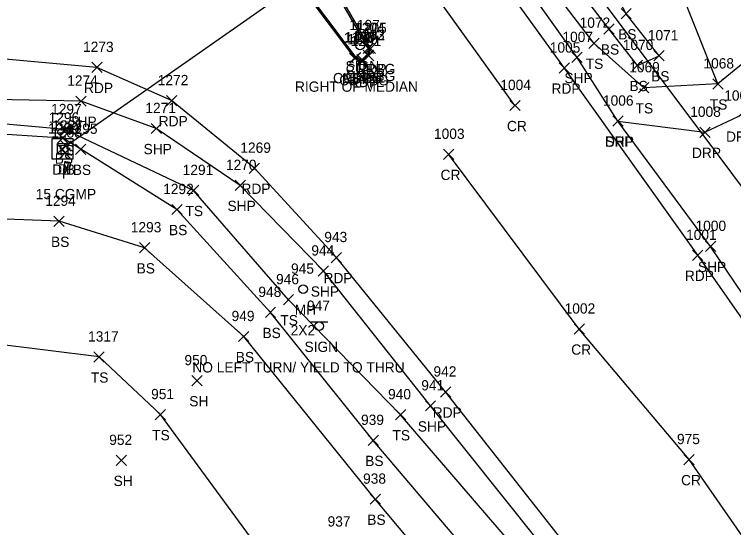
# Model space of a CAD drawing. Extents: x 1623612 to 1625808, y 621345 to 627748.
# Drawn here: x 1624774.5 to 1624914.5, y 626102.9 to 626202.8 of the extents above; entities that cross this region are included whole.
import ezdxf

# ---------------------------------------------------------------- set-up
doc = ezdxf.new("R2010")
doc.units = 0
for name, color, linetype in [('D_A', 7, 'Continuous'), ('D_C', 7, 'Continuous'), ('D_I', 7, 'Continuous'), ('D_TIC', 7, 'Continuous'), ('DCP', 7, 'Continuous'), ('DS', 7, 'Continuous'), ('L_A', 7, 'Continuous'), ('L_I', 7, 'Continuous'), ('L_TIC', 7, 'Continuous'), ('LELB', 7, 'Continuous'), ('P_A', 7, 'Continuous'), ('P_I', 7, 'Continuous'), ('P_TIC', 7, 'Continuous'), ('PET', 7, 'Continuous'), ('PRC', 7, 'Continuous'), ('PSP', 7, 'Continuous'), ('R_A', 7, 'Continuous'), ('R_I', 7, 'Continuous'), ('R_TIC', 7, 'Continuous'), ('RC', 7, 'Continuous'), ('RDP', 7, 'Continuous'), ('S_A', 7, 'Continuous'), ('S_C', 7, 'Continuous'), ('S_I', 7, 'Continuous'), ('SSGN', 7, 'Continuous'), ('U_A', 7, 'Continuous'), ('U_C', 7, 'Continuous'), ('U_I', 7, 'Continuous'), ('UUMH', 7, 'Continuous')]:
    doc.layers.add(name, color=color, linetype=linetype)

msp = doc.modelspace()

# ---------------------------------------------------------------- linework, layer by layer
at = {"layer": 'D_TIC'}
for points in [[(1624782.79, 626175.6), (1624784.79, 626177.6)], [(1624784.79, 626175.6), (1624782.79, 626177.6)], [(1624783.58, 626176.18), (1624785.58, 626178.18)], [(1624785.58, 626176.18), (1624783.58, 626178.18)], [(1624783.4, 626174.83), (1624785.4, 626176.83)], [(1624785.4, 626174.83), (1624783.4, 626176.83)]]:
    msp.add_lwpolyline(points, dxfattribs=at)
at = {"layer": 'DCP'}
for points in [[(1624866.81, 626234.67), (1624784.58, 626177.18)], [(1624943.75, 626132.35), (1624869.94, 626230.95)]]:
    msp.add_lwpolyline(points, dxfattribs=at)
at = {"layer": 'DS'}
for p, q in [((1624781.9, 626178.65), (1624785.9, 626178.65)), ((1624781.9, 626174.65), (1624781.9, 626178.65)), ((1624782.9, 626175.65), (1624782.9, 626177.65)), ((1624782.9, 626177.65), (1624784.9, 626177.65)), ((1624784.9, 626177.65), (1624784.9, 626175.65)), ((1624785.9, 626178.65), (1624785.9, 626174.65)), ((1624783.91, 626176.65), (1624783.91, 626176.65)), ((1624783.91, 626176.65), (1624783.91, 626176.65)), ((1624784.9, 626175.65), (1624782.9, 626175.65)), ((1624785.9, 626174.65), (1624781.9, 626174.65))]:
    msp.add_line(p, q, dxfattribs=at)
at = {"layer": 'L_TIC'}
for points in [[(1624892.57, 626201.92), (1624894.57, 626203.92)], [(1624894.57, 626201.92), (1624892.57, 626203.92)], [(1624889.21, 626198.98), (1624891.21, 626200.98)], [(1624891.21, 626198.98), (1624889.21, 626200.98)], [(1624886.29, 626196.19), (1624888.29, 626198.19)], [(1624888.29, 626196.19), (1624886.29, 626198.19)], [(1624898.99, 626193.75), (1624900.99, 626195.75)], [(1624900.99, 626193.75), (1624898.99, 626195.75)], [(1624894.77, 626191.86), (1624896.77, 626193.86)], [(1624896.77, 626191.86), (1624894.77, 626193.86)], [(1624894.77, 626191.86), (1624896.77, 626193.86)], [(1624896.77, 626191.86), (1624894.77, 626193.86)], [(1624910.43, 626188.27), (1624912.43, 626190.27)], [(1624912.43, 626188.27), (1624910.43, 626190.27)], [(1624910.43, 626188.27), (1624912.43, 626190.27)], [(1624912.43, 626188.27), (1624910.43, 626190.27)], [(1624896, 626187.52), (1624898, 626189.52)], [(1624898, 626187.52), (1624896, 626189.52)], [(1624783.36, 626179.38), (1624785.36, 626181.38)], [(1624785.36, 626179.38), (1624783.36, 626181.38)], [(1624782.93, 626177.73), (1624784.93, 626179.73)], [(1624784.93, 626177.73), (1624782.93, 626179.73)], [(1624786.45, 626175.55), (1624788.45, 626177.55)], [(1624788.45, 626175.55), (1624786.45, 626177.55)], [(1624808.41, 626167.54), (1624810.41, 626169.54)], [(1624810.41, 626167.54), (1624808.41, 626169.54)], [(1624805.17, 626163.83), (1624807.17, 626165.83)], [(1624807.17, 626163.83), (1624805.17, 626165.83)], [(1624782.22, 626161.54), (1624784.22, 626163.54)], [(1624784.22, 626161.54), (1624782.22, 626163.54)], [(1624798.87, 626156.38), (1624800.87, 626158.38)], [(1624800.87, 626156.38), (1624798.87, 626158.38)], [(1624826.87, 626146.28), (1624828.87, 626148.28)], [(1624828.87, 626146.28), (1624826.87, 626148.28)], [(1624823.36, 626143.8), (1624825.36, 626145.8)], [(1624825.36, 626143.8), (1624823.36, 626145.8)], [(1624818.16, 626139.11), (1624820.16, 626141.11)], [(1624820.16, 626139.11), (1624818.16, 626141.11)], [(1624790, 626135.13), (1624792, 626137.13)], [(1624792, 626135.13), (1624790, 626137.13)], [(1624809.07, 626130.52), (1624811.07, 626132.52)], [(1624811.07, 626130.52), (1624809.07, 626132.52)], [(1624801.93, 626123.92), (1624803.93, 626125.92)], [(1624803.93, 626123.92), (1624801.93, 626125.92)], [(1624848.69, 626123.89), (1624850.69, 626125.89)], [(1624850.69, 626123.89), (1624848.69, 626125.89)], [(1624843.35, 626118.9), (1624845.35, 626120.9)], [(1624845.35, 626118.9), (1624843.35, 626120.9)], [(1624794.34, 626115.01), (1624796.34, 626117.01)], [(1624796.34, 626115.01), (1624794.34, 626117.01)], [(1624843.75, 626107.46), (1624845.75, 626109.46)], [(1624845.75, 626107.46), (1624843.75, 626109.46)]]:
    msp.add_lwpolyline(points, dxfattribs=at)
at = {"layer": 'LELB'}
for points in [[(1624911.43, 626189.27), (1624902.06, 626212.81), (1624885.19, 626234.26), (1624858.97, 626273.95), (1624836.34, 626299.76), (1624822.3, 626315.86), (1624819.42, 626329.22), (1624818.84, 626346.9), (1624823.2, 626367.84), (1624837.39, 626387.21), (1624868.75, 626438.34), (1624881.95, 626485.16), (1624894.55, 626521.87)], [(1624893.32, 626267.47), (1624899.85, 626246), (1624919.14, 626221.55), (1624921.42, 626207.75), (1624918.78, 626195.3), (1624911.43, 626189.27), (1624897, 626188.52), (1624887.29, 626197.19), (1624867.77, 626222.75), (1624841.18, 626257.39), (1624818.28, 626289.34), (1624807.03, 626307.77), (1624797.68, 626332.34), (1624796.7, 626348.7), (1624803, 626375.22), (1624813.35, 626398.45)], [(1624895.77, 626192.86), (1624890.21, 626199.98), (1624871.51, 626224.4), (1624867.84, 626233.26), (1624846.47, 626263.18), (1624824.4, 626292.67), (1624812.6, 626310.73), (1624804.04, 626330.67), (1624804.08, 626348.11), (1624808.4, 626372.44), (1624810.6, 626380.38), (1624818.04, 626393.96)], [(1624895.77, 626192.86), (1624899.99, 626194.75), (1624893.57, 626202.92), (1624879.02, 626230.26), (1624871.9, 626235.9), (1624849.58, 626265.17), (1624826.38, 626294.02), (1624815.1, 626311.76), (1624809.02, 626330.07), (1624810.37, 626347.42), (1624813.34, 626370.9), (1624815.3, 626378.44), (1624822.97, 626393.02)], [(1624922.62, 625919.78), (1624947.1, 625948.56), (1624957.29, 625967.96), (1624961.07, 625979.24), (1624958.14, 625988.32), (1624939.98, 626014.97), (1624913.35, 626048.53), (1624887.64, 626080.72), (1624849.69, 626124.89), (1624827.87, 626147.28), (1624809.41, 626168.54), (1624784.36, 626180.38), (1624768.54, 626181.82), (1624752.66, 626178.59), (1624735.62, 626165.38), (1624717.35, 626142.72), (1624703.97, 626118.88), (1624686.38, 626080.62)], [(1624955.96, 625983.78), (1624934.11, 626011.11), (1624911.27, 626037.79), (1624882.4, 626075.05), (1624844.35, 626119.9), (1624824.36, 626144.8), (1624806.17, 626164.83), (1624787.45, 626176.55), (1624783.93, 626178.73), (1624767.98, 626179.73), (1624754.07, 626176), (1624742, 626162.74), (1624739.77, 626159.16), (1624724.1, 626139.19), (1624712.05, 626114.81), (1624693.63, 626076.88), (1624682.43, 626045.31), (1624675.97, 626009.13), (1624661.01, 625972.63), (1624643.83, 625915.97), (1624628.3, 625870.19), (1624627.01, 625849.3)], [(1624955.96, 625983.78), (1624951.7, 625981.09), (1624926.74, 626006.44), (1624903, 626034.62), (1624876.22, 626070.88), (1624844.75, 626108.46), (1624819.16, 626140.11), (1624799.87, 626157.38), (1624783.22, 626162.54), (1624755.55, 626163.6), (1624745.94, 626159.17), (1624742.5, 626157.44), (1624728.24, 626136.03), (1624714.3, 626113.6), (1624699.16, 626074.97), (1624693.78, 626039.85), (1624688.78, 626004.07), (1624672.44, 625966.06), (1624654.5, 625913.12), (1624647.49, 625863.39), (1624632.05, 625839.96), (1624633.8, 625804.37), (1624607.9, 625781.97), (1624576.85, 625750.09)], [(1624950.51, 625967.41), (1624917.97, 625998.05), (1624890.03, 626023.9), (1624863.39, 626055.21), (1624827.77, 626091.06), (1624802.93, 626124.92), (1624791, 626136.13), (1624749.2, 626141.33), (1624736.73, 626113.9), (1624711.77, 626069.81), (1624693.78, 626039.85)]]:
    msp.add_lwpolyline(points, dxfattribs=at)
at = {"layer": 'P_TIC'}
for points in [[(1624842.8, 626195.16), (1624844.8, 626197.16)], [(1624844.8, 626195.16), (1624842.8, 626197.16)], [(1624842.46, 626193.78), (1624844.46, 626195.78)], [(1624844.46, 626193.78), (1624842.46, 626195.78)], [(1624839.74, 626193.28), (1624841.74, 626195.28)], [(1624841.74, 626193.28), (1624839.74, 626195.28)], [(1624841.17, 626192.63), (1624843.17, 626194.63)], [(1624843.17, 626192.63), (1624841.17, 626194.63)], [(1624883.02, 626193.42), (1624885.02, 626195.42)], [(1624885.02, 626193.42), (1624883.02, 626195.42)], [(1624789.59, 626191.49), (1624791.59, 626193.49)], [(1624791.59, 626191.49), (1624789.59, 626193.49)], [(1624880.56, 626191.36), (1624882.56, 626193.36)], [(1624882.56, 626191.36), (1624880.56, 626193.36)], [(1624786.5, 626184.91), (1624788.5, 626186.91)], [(1624788.5, 626184.91), (1624786.5, 626186.91)], [(1624804.13, 626185.02), (1624806.13, 626187.02)], [(1624806.13, 626185.02), (1624804.13, 626187.02)], [(1624870.94, 626184.07), (1624872.94, 626186.07)], [(1624872.94, 626184.07), (1624870.94, 626186.07)], [(1624890.96, 626181.04), (1624892.96, 626183.04)], [(1624892.96, 626181.04), (1624890.96, 626183.04)], [(1624801.14, 626179.59), (1624803.14, 626181.59)], [(1624803.14, 626179.59), (1624801.14, 626181.59)], [(1624858.03, 626174.57), (1624860.03, 626176.57)], [(1624860.03, 626174.57), (1624858.03, 626176.57)], [(1624820.23, 626171.86), (1624822.23, 626173.86)], [(1624822.23, 626171.86), (1624820.23, 626173.86)], [(1624817.47, 626168.52), (1624819.47, 626170.52)], [(1624819.47, 626168.52), (1624817.47, 626170.52)], [(1624909.01, 626156.66), (1624911.01, 626158.66)], [(1624911.01, 626156.66), (1624909.01, 626158.66)], [(1624906.51, 626154.92), (1624908.51, 626156.92)], [(1624908.51, 626154.92), (1624906.51, 626156.92)], [(1624836.19, 626154.48), (1624838.19, 626156.48)], [(1624838.19, 626154.48), (1624836.19, 626156.48)], [(1624833.67, 626151.87), (1624835.67, 626153.87)], [(1624835.67, 626151.87), (1624833.67, 626153.87)], [(1624883.45, 626140.57), (1624885.45, 626142.57)], [(1624885.45, 626140.57), (1624883.45, 626142.57)], [(1624857.44, 626128.32), (1624859.44, 626130.32)], [(1624859.44, 626128.32), (1624857.44, 626130.32)], [(1624854.5, 626125.62), (1624856.5, 626127.62)], [(1624856.5, 626125.62), (1624854.5, 626127.62)], [(1624904.82, 626115.16), (1624906.82, 626117.16)], [(1624906.82, 626115.16), (1624904.82, 626117.16)]]:
    msp.add_lwpolyline(points, dxfattribs=at)
at = {"layer": 'PET'}
for points in [[(1625223.77, 625705.98), (1625197.34, 625741.92), (1625177.42, 625768.95), (1625149.4, 625806.39), (1625126.15, 625837.91), (1625100.61, 625872.87), (1625078.39, 625904.23), (1625050.83, 625943.53), (1625026.61, 625979.68), (1625001.56, 626017.54), (1624975.55, 626056.33), (1624956.14, 626085.5), (1624926, 626129.47), (1624907.51, 626155.92), (1624881.56, 626192.36), (1624859.36, 626223.09), (1624835.81, 626254.93), (1624815.05, 626283.37), (1624795.69, 626312.41), (1624789.97, 626324.03), (1624786.26, 626337.17), (1624785.07, 626353.04), (1624787.66, 626371.25), (1624792.4, 626386.87)], [(1624780.29, 626288.24), (1624778.84, 626288.85), (1624777.35, 626287.89), (1624777.27, 626286.18), (1624794.86, 626257.05), (1624811.51, 626233.16), (1624840.74, 626194.28), (1624842.17, 626193.63), (1624843.46, 626194.78), (1624843.8, 626196.16), (1624827.79, 626223.84), (1624820.17, 626234.7)], [(1624893.3, 626084.98), (1624858.44, 626129.32), (1624837.19, 626155.48), (1624821.23, 626172.86), (1624805.13, 626186.02), (1624790.59, 626192.49), (1624771.22, 626194.2), (1624753.37, 626189.6), (1624736.19, 626179.67), (1624721.2, 626163.38), (1624708.8, 626143.95), (1624697.29, 626122.48), (1624678.78, 626081.29)]]:
    msp.add_lwpolyline(points, dxfattribs=at)
at = {"layer": 'PRC'}
for points in [[(1624871.94, 626185.07), (1624848.81, 626217.26), (1624826.06, 626248.24), (1624805.45, 626276.41), (1624784.32, 626304.36), (1624774.75, 626316.76)], [(1625213.58, 625698.73), (1625187.25, 625734.61), (1625167.02, 625761.6), (1625139.37, 625799.19), (1625115.73, 625830.47), (1625089.34, 625866.2), (1625066.75, 625896.39), (1625037.44, 625935.12), (1625012.58, 625969.02), (1624983.87, 626006.31), (1624957.44, 626043.36), (1624936.34, 626072.24), (1624905.82, 626116.16), (1624884.45, 626141.57), (1624859.03, 626175.57)]]:
    msp.add_lwpolyline(points, dxfattribs=at)
at = {"layer": 'PSP'}
for points in [[(1624958.59, 626087.14), (1624930.55, 626127.2), (1624910.01, 626157.66), (1624891.96, 626182.04), (1624884.02, 626194.42), (1624862.2, 626225.08), (1624838.55, 626257.39), (1624817.54, 626285.53), (1624798.44, 626313.23), (1624792.71, 626324.93), (1624789.75, 626337.19), (1624790.42, 626350.85), (1624794.65, 626368.04), (1624800.63, 626383.44)], [(1624890.43, 626082.85), (1624855.5, 626126.62), (1624834.67, 626152.87), (1624818.47, 626169.52), (1624802.14, 626180.59), (1624787.5, 626185.91), (1624770.59, 626186.21), (1624754.62, 626183.66), (1624738.91, 626175.28), (1624724.39, 626160.45), (1624712.05, 626141.94), (1624701.4, 626121.26), (1624681.91, 626079.85)]]:
    msp.add_lwpolyline(points, dxfattribs=at)
at = {"layer": 'R_TIC'}
for points in [[(1624842.42, 626195.17), (1624844.42, 626197.17)], [(1624844.42, 626195.17), (1624842.42, 626197.17)], [(1624842.39, 626193.82), (1624844.39, 626195.82)], [(1624844.39, 626193.82), (1624842.39, 626195.82)], [(1624839.95, 626193.4), (1624841.95, 626195.4)], [(1624841.95, 626193.4), (1624839.95, 626195.4)], [(1624841.16, 626192.98), (1624843.16, 626194.98)], [(1624843.16, 626192.98), (1624841.16, 626194.98)], [(1624890.96, 626181.04), (1624892.96, 626183.04)], [(1624892.96, 626181.04), (1624890.96, 626183.04)], [(1624907.89, 626178.86), (1624909.89, 626180.86)], [(1624909.89, 626178.86), (1624907.89, 626180.86)]]:
    msp.add_lwpolyline(points, dxfattribs=at)
at = {"layer": 'RC'}
msp.add_lwpolyline([(1624779.98, 626287.94), (1624778.91, 626288.42), (1624777.64, 626287.54), (1624777.48, 626286.31), (1624794.99, 626257.28), (1624811.82, 626233.22), (1624840.95, 626194.4), (1624842.16, 626193.98), (1624843.39, 626194.82), (1624843.42, 626196.17), (1624827.53, 626223.68), (1624819.94, 626234.66)], dxfattribs=at)
at = {"layer": 'RDP'}
msp.add_lwpolyline([(1624891.96, 626182.04), (1624908.89, 626179.86), (1624915.52, 626183.01), (1624923.59, 626189.85), (1624931.19, 626196.63), (1624935.04, 626205.48), (1624932.89, 626218.65), (1624911.79, 626249.71), (1624902.98, 626271.16), (1624899.22, 626298.47), (1624896.66, 626331.32), (1624899.65, 626361.55), (1624901.01, 626402.55), (1624906.3, 626432.34), (1624914.05, 626465.59), (1624923.72, 626492.18)], dxfattribs=at)
at = {"layer": 'SSGN'}
for p, q in [((1624840.18, 626197.59), (1624843.52, 626197.59)), ((1624841.83, 626196.76), (1624841.83, 626196.76)), ((1624832.2, 626142.96), (1624835.53, 626142.96)), ((1624833.85, 626142.13), (1624833.85, 626142.13))]:
    msp.add_line(p, q, dxfattribs=at)
for centre in [(1624841.83, 626196.76), (1624833.85, 626142.13)]:
    msp.add_circle(centre, 0.833, dxfattribs=at)
at = {"layer": 'UUMH'}
for p, q in [((1624830.72, 626149.33), (1624830.72, 626149.33)), ((1624831.55, 626149.33), (1624831.55, 626149.33))]:
    msp.add_line(p, q, dxfattribs=at)
msp.add_circle((1624830.72, 626149.33), 0.833, dxfattribs=at)

# ---------------------------------------------------------------- texts
at = {"layer": 'D_A'}
for s, p in [('DIB', (1624781.89, 626171.6)), ('DI', (1624782.96, 626171.65)), ('P', (1624783.96, 626172.18)), ('P', (1624783.78, 626170.83))]:
    msp.add_text(s, height=2, dxfattribs=at).set_placement(p)
at = {"layer": 'D_C'}
msp.add_text('15 CGMP', height=2, dxfattribs=at).set_placement((1624778.69, 626166.83))
at = {"layer": 'D_I'}
for s, p in [('1287', (1624781.89, 626180.18)), ('1289', (1624781.09, 626179.6)), ('1290', (1624781.13, 626179.65)), ('1288', (1624781.7, 626178.83))]:
    msp.add_text(s, height=2, dxfattribs=at).set_placement(p)
at = {"layer": 'L_A'}
for s, p in [('BS', (1624892.01, 626197.92)), ('BS', (1624888.65, 626194.98)), ('TS', (1624885.7, 626192.19)), ('BS', (1624898.43, 626189.75)), ('BS', (1624894.21, 626187.86)), ('BS', (1624894.21, 626187.86)), ('TS', (1624909.84, 626184.27)), ('TS', (1624909.84, 626184.27)), ('TS', (1624895.41, 626183.52)), ('TS', (1624782.77, 626175.38)), ('BS', (1624782.38, 626173.73)), ('BS', (1624785.89, 626171.55)), ('TS', (1624807.82, 626163.54)), ('BS', (1624804.61, 626159.83)), ('BS', (1624781.66, 626157.54)), ('BS', (1624798.31, 626152.38)), ('TS', (1624826.28, 626142.28)), ('BS', (1624822.8, 626139.8)), ('BS', (1624817.6, 626135.11)), ('TS', (1624789.41, 626131.13)), ('SH', (1624808.56, 626126.52)), ('TS', (1624801.34, 626119.92)), ('TS', (1624848.1, 626119.89)), ('BS', (1624842.79, 626114.9)), ('SH', (1624793.83, 626111.01)), ('BS', (1624843.19, 626103.46))]:
    msp.add_text(s, height=2, dxfattribs=at).set_placement(p)
at = {"layer": 'L_I'}
for s, p in [('1072', (1624884.52, 626200.19)), ('1071', (1624897.79, 626197.75)), ('1070', (1624892.91, 626195.86)), ('1070', (1624892.91, 626195.86)), ('1069', (1624894.17, 626191.52)), ('1068', (1624908.61, 626192.27)), ('1068', (1624908.61, 626192.27)), ('1297', (1624781.67, 626183.38)), ('1296', (1624781.19, 626181.73)), ('1295', (1624784.76, 626179.55)), ('1291', (1624807.28, 626171.54)), ('1292', (1624803.48, 626167.83)), ('1294', (1624780.53, 626165.54)), ('1293', (1624797.18, 626160.38)), ('946', (1624825.45, 626150.28)), ('948', (1624822, 626147.8)), ('949', (1624816.79, 626143.11)), ('1317', (1624788.87, 626139.13)), ('950', (1624807.62, 626134.52)), ('951', (1624801.14, 626127.92)), ('940', (1624847.24, 626127.89)), ('939', (1624841.98, 626122.9)), ('952', (1624792.98, 626119.01)), ('938', (1624842.38, 626111.46)), ('937', (1624835.47, 626103.13))]:
    msp.add_text(s, height=2, dxfattribs=at).set_placement(p)
at = {"layer": 'P_A'}
for s, p in [('RDP', (1624841.29, 626191.16)), ('RDP', (1624840.95, 626189.78)), ('RDP', (1624838.23, 626189.28)), ('RDP', (1624839.66, 626188.63)), ('SHP', (1624881.56, 626189.42)), ('RDP', (1624788.08, 626187.49)), ('RDP', (1624879.05, 626187.36)), ('SHP', (1624785.03, 626180.91)), ('RDP', (1624802.61, 626181.02)), ('CR', (1624870.38, 626180.07)), ('SHP', (1624889.5, 626177.04)), ('SHP', (1624799.67, 626175.59)), ('CR', (1624857.46, 626170.57)), ('RDP', (1624818.72, 626167.86)), ('SHP', (1624816, 626164.52)), ('SHP', (1624907.54, 626152.66)), ('RDP', (1624834.68, 626150.48)), ('RDP', (1624905, 626150.92)), ('SHP', (1624832.21, 626147.87)), ('CR', (1624882.89, 626136.57)), ('RDP', (1624855.93, 626124.32)), ('SHP', (1624853.03, 626121.62)), ('CR', (1624904.26, 626111.16))]:
    msp.add_text(s, height=2, dxfattribs=at).set_placement(p)
at = {"layer": 'P_I'}
for s, p in [('1205', (1624841.03, 626199.16)), ('1198', (1624838.62, 626197.28)), ('1201', (1624839.97, 626196.63)), ('1202', (1624840.69, 626197.78)), ('1007', (1624881.17, 626197.42)), ('1273', (1624787.89, 626195.49)), ('1005', (1624878.71, 626195.36)), ('1274', (1624784.81, 626188.91)), ('1272', (1624802.43, 626189.02)), ('1004', (1624869.09, 626188.07)), ('1006', (1624889.06, 626185.04)), ('1271', (1624800.01, 626183.59)), ('1003', (1624856.18, 626178.57)), ('1269', (1624818.49, 626175.86)), ('1270', (1624815.69, 626172.52)), ('1000', (1624907.07, 626160.66)), ('1001', (1624905.23, 626158.92)), ('943', (1624834.83, 626158.48)), ('944', (1624832.31, 626155.87)), ('1002', (1624881.6, 626144.57)), ('942', (1624856.08, 626132.32)), ('941', (1624853.7, 626129.62)), ('975', (1624903.46, 626119.16))]:
    msp.add_text(s, height=2, dxfattribs=at).set_placement(p)
at = {"layer": 'R_A'}
for s, p in [('CURBG', (1624839.01, 626191.17)), ('CURBG', (1624838.98, 626189.82)), ('CURBG', (1624836.53, 626189.4)), ('CURBG', (1624837.74, 626188.98)), ('DRP', (1624889.45, 626177.04)), ('DRP', (1624913.01, 626178.01)), ('DRP', (1624906.38, 626174.86))]:
    msp.add_text(s, height=2, dxfattribs=at).set_placement(p)
at = {"layer": 'R_I'}
for s, p in [('1204', (1624840.65, 626199.17)), ('1199', (1624838.81, 626197.4)), ('1200', (1624839.3, 626196.98)), ('1203', (1624840.62, 626197.82)), ('1009', (1624912.66, 626186.01)), ('1006', (1624889.06, 626185.04)), ('1008', (1624906.04, 626182.86))]:
    msp.add_text(s, height=2, dxfattribs=at).set_placement(p)
at = {"layer": 'S_A'}
for p in [(1624838.97, 626191.74), (1624830.98, 626137.11)]:
    msp.add_text('SIGN', height=2, dxfattribs=at).set_placement(p)
at = {"layer": 'S_C'}
for s, p in [('RIGHT OF MEDIAN', (1624829.13, 626187.74)), ('NO LEFT TURN/ YIELD TO THRU', (1624809.15, 626133.11))]:
    msp.add_text(s, height=2, dxfattribs=at).set_placement(p)
at = {"layer": 'S_I'}
for s, p in [('1197', (1624839.69, 626199.74)), ('947', (1624831.46, 626145.11))]:
    msp.add_text(s, height=2, dxfattribs=at).set_placement(p)
at = {"layer": 'U_A'}
msp.add_text('MH', height=2, dxfattribs=at).set_placement((1624829.08, 626144.33))
at = {"layer": 'U_C'}
msp.add_text('2X2', height=2, dxfattribs=at).set_placement((1624828.29, 626140.33))
at = {"layer": 'U_I'}
msp.add_text('945', height=2, dxfattribs=at).set_placement((1624828.36, 626152.33))

doc.saveas('drawing.dxf')
